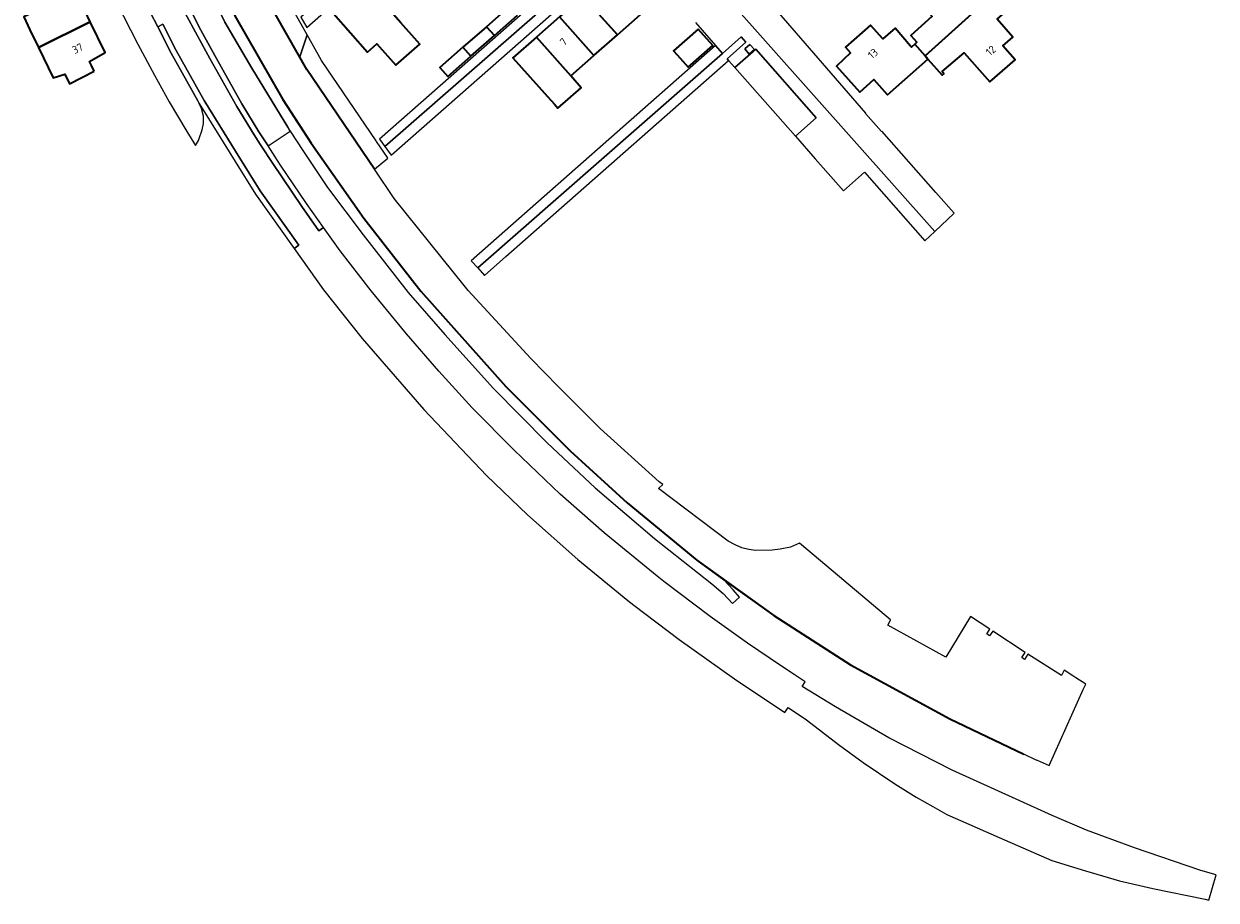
# Model space of a CAD drawing. Extents: x 150256 to 156914, y 461459 to 469481.
# Tile 486 of 656: x 154969 to 155177, y 466543 to 466696. Entities that reach past the tile are written whole.
import ezdxf
from ezdxf.enums import TextEntityAlignment as Align

# ---------------------------------------------------------------- set-up
doc = ezdxf.new("R2010")
doc.units = 0
doc.header["$LTSCALE"] = 0.75
for name, color, linetype, lineweight in [('B-RO-GK-BESCHOEIING-G', 251, 'GK-BESCHOEIING', 35), ('B-RO-GR-BEPLANTING_CULTUUR_BODEMBEDEKKER-GV', 251, 'CONTINUOUS', 18), ('B-RO-GR-GROENVOORZIENING-GV', 251, 'CONTINUOUS', 18), ('B-RO-OG-BEBOUWING-GV', 6, 'CONTINUOUS', 35), ('B-RO-OG-BEBOUWING-T18', 1, 'CONTINUOUS', 18), ('B-RO-OG-WATER_SLOOT-GV', 251, 'CONTINUOUS', 18), ('B-RO-VH-VERHARDING_ASFALT-GV', 251, 'CONTINUOUS', 18), ('B-RO-VH-VERHARDING_BETONSTRAATSTEEN-GV', 251, 'CONTINUOUS', 18), ('B-RO-VH-VERHARDING_TEGEL-GV', 251, 'CONTINUOUS', 18)]:
    doc.layers.add(name, color=color, linetype=linetype, lineweight=lineweight)
doc.styles.add('NLCS-ISO-M200-T18', font='NLCS-ISO.ttf', dxfattribs={"height": 360})
doc.linetypes.add('GK-BESCHOEIING', pattern='A,30,-5,[1,NLCS.SHX,S=1,R=0,X=0,Y=0],-5', length=40)

msp = doc.modelspace()

# ---------------------------------------------------------------- linework, layer by layer
at = {"layer": 'B-RO-GK-BESCHOEIING-G'}
for points in [[(155030.524, 466670.691), (155018.755, 466688.073), (155011.763, 466700.389), (155003.65, 466717.022), (155000, 466725.947)], [(155000, 466710.128), (155006.219, 466697.388), (155014.556, 466682.82), (155019.473, 466675.232), (155028.648, 466662.199), (155038.6, 466649.506), (155053.374, 466632.887), (155064.579, 466621.705), (155074.505, 466612.666), (155086.609, 466602.66), (155100.009, 466593.031), (155113.373, 466584.458), (155130.66, 466575.033), (155143.545, 466568.878)]]:
    msp.add_lwpolyline(points, dxfattribs=at)
at = {"layer": 'B-RO-GR-BEPLANTING_CULTUUR_BODEMBEDEKKER-GV'}
for points in [[(155011.99, 466674.769), (155015.869, 466677.332), (155015.741, 466677.525), (155015.443, 466678.013), (155009.174, 466688.28), (155004.479, 466696.319), (155000, 466705.389), (154996.746, 466712.209), (154991.92, 466723.731), (154988.982, 466731.278), (154986.244, 466739.17), (154983.58, 466747.807), (154981.685, 466754.316), (154979.56, 466762.248), (154977.336, 466771.068), (154975.533, 466779.543), (154975.156, 466781.751), (154974.077, 466788.079), (154973.061, 466794.951)], [(154998.543, 466698.373), (155000, 466695.463), (155002.717, 466690.492), (155007.435, 466682.097), (155010.397, 466677.229), (155011.533, 466675.474), (155011.99, 466674.769)]]:
    msp.add_lwpolyline(points, dxfattribs=at)
at = {"layer": 'B-RO-GR-GROENVOORZIENING-GV'}
msp.add_lwpolyline([(155095.767, 466690.754), (155096.673, 466691.541), (155095.885, 466692.447), (155094.98, 466691.659)], close=True, dxfattribs=at)
at = {"layer": 'B-RO-OG-BEBOUWING-GV'}
for points in [[(155124.567, 466692.501), (155126.359, 466690.466), (155130.422, 466694.118), (155137.421, 466700.409), (155135.054, 466703.097), (155134.092, 466702.25), (155131.352, 466705.361), (155129.623, 466703.838), (155127.499, 466706.25), (155123.128, 466702.399), (155127.614, 466697.306), (155127.555, 466697.276), (155123.879, 466694.007), (155124.912, 466692.817)], [(155070.841, 466704.38), (155066.805, 466700.826), (155072.797, 466694.089), (155076.813, 466697.626)], [(154972.023, 466691.878), (154981.04, 466696.336), (154980.54, 466697.362), (154978.637, 466701.523), (154969.481, 466697.226), (154970.531, 466694.96)], [(155035.13, 466696.212), (155029.206, 466702.968), (155023.386, 466697.842), (155029.325, 466691.1), (155030.937, 466692.52), (155034.214, 466688.799), (155038.407, 466692.491)], [(155055.438, 466697.513), (155054.055, 466699.07), (155050.005, 466695.521), (155051.391, 466693.957)], [(155066.805, 466700.826), (155062.732, 466697.239), (155068.72, 466690.498), (155072.797, 466694.089)], [(155126.87, 466689.886), (155129.353, 466687.067), (155129.645, 466687.333), (155129.337, 466687.708), (155133.177, 466690.99), (155137.661, 466685.899), (155142.039, 466689.755), (155139.906, 466692.177), (155141.644, 466693.707), (155138.901, 466696.822), (155139.847, 466697.655), (155137.421, 466700.409), (155130.422, 466694.118), (155126.359, 466690.466)], [(155062.732, 466697.239), (155058.701, 466693.689), (155064.692, 466686.951), (155068.72, 466690.498)], [(154981.701, 466687.785), (154981.231, 466688.787), (154980.903, 466689.487), (154983.623, 466691.038), (154981.04, 466696.336), (154972.023, 466691.878), (154974.568, 466686.622), (154976.599, 466687.242), (154977.456, 466685.588)], [(155045.924, 466691.943), (155047.304, 466690.367), (155051.391, 466693.957), (155050.005, 466695.521)], [(155086.883, 466695.105), (155082.587, 466691.328), (155083.734, 466690.022), (155085.101, 466688.467), (155089.398, 466692.244)], [(155119.764, 466683.716), (155119.84, 466683.629), (155126.87, 466689.886), (155126.359, 466690.466), (155124.567, 466692.501), (155123.97, 466691.955), (155123.829, 466692.119), (155121.132, 466695.268), (155120.732, 466694.916), (155119.003, 466693.393), (155116.879, 466695.805), (155112.508, 466691.954), (155113.402, 466690.939), (155110.94, 466688.661), (155114.993, 466684.12), (155117.464, 466686.327)], [(155064.692, 466686.951), (155058.701, 466693.689), (155054.611, 466690.087), (155060.625, 466683.368), (155061.825, 466682.028), (155062.461, 466681.317), (155066.515, 466684.9)], [(155047.304, 466690.367), (155045.924, 466691.943), (155041.914, 466688.427), (155043.297, 466686.845)]]:
    msp.add_lwpolyline(points, close=True, dxfattribs=at)
at = {"layer": 'B-RO-OG-WATER_SLOOT-GV'}
msp.add_lwpolyline([(155006.219, 466697.388), (155014.556, 466682.82), (155017.014, 466679.027), (155019.473, 466675.232), (155028.648, 466662.199), (155038.6, 466649.506), (155053.374, 466632.887), (155064.579, 466621.705), (155074.505, 466612.666), (155086.609, 466602.66), (155091.352, 466599.252), (155100.009, 466593.031), (155113.373, 466584.458), (155130.66, 466575.033), (155143.545, 466568.878), (155143.702, 466568.807), (155145.416, 466568.028), (155145.842, 466567.834), (155145.865, 466567.824), (155147.946, 466566.944), (155147.968, 466566.935), (155153.897, 466580.173), (155154.323, 466581.086), (155152.588, 466582.192), (155152.578, 466582.198), (155152.083, 466582.513), (155150.549, 466583.489), (155150.123, 466582.575), (155144.275, 466586.301), (155143.671, 466585.386), (155143.195, 466585.718), (155143.779, 466586.608), (155138.131, 466590.31), (155137.583, 466589.511), (155137.086, 466589.847), (155137.629, 466590.639), (155134.269, 466592.842), (155129.962, 466585.789), (155119.886, 466591.36), (155120.37, 466592.235), (155120.331, 466592.257), (155108.142, 466602.539), (155104.499, 466605.609), (155102.92, 466604.94), (155101.153, 466604.564), (155099.756, 466604.38), (155096.87, 466604.342), (155095.668, 466604.496), (155094.459, 466604.833), (155093.289, 466605.341), (155092.09, 466605.953), (155079.962, 466615.128), (155080.716, 466615.812), (155080.096, 466616.281), (155069.805, 466625.56), (155064.024, 466631.378), (155062.504, 466632.907), (155057.706, 466637.735), (155046.828, 466649.603), (155045.673, 466651.04), (155044.695, 466652.257), (155044.221, 466652.847), (155033.966, 466665.608), (155030.524, 466670.691), (155018.755, 466688.073), (155017.511, 466690.264), (155012.839, 466698.494)], dxfattribs=at)
for points in [[(155016.341, 466698.427), (155016.169, 466698.766), (155012.839, 466698.494), (155017.511, 466690.264), (155018.789, 466694.101), (155016.47, 466698.199)], [(155030.524, 466670.691), (155032.829, 466672.637), (155032.762, 466672.736), (155030.874, 466675.525), (155030.793, 466675.644), (155021.306, 466689.655), (155018.789, 466694.101), (155017.511, 466690.264), (155018.755, 466688.073)]]:
    msp.add_lwpolyline(points, close=True, dxfattribs=at)
at = {"layer": 'B-RO-VH-VERHARDING_ASFALT-GV'}
for points in [[(154973.061, 466794.951), (154974.077, 466788.079), (154975.156, 466781.751), (154975.533, 466779.543), (154977.336, 466771.068), (154979.56, 466762.248), (154981.685, 466754.316), (154983.58, 466747.807), (154986.244, 466739.17), (154988.982, 466731.278), (154991.92, 466723.731), (154996.746, 466712.209), (155000, 466705.389), (155004.479, 466696.319), (155009.174, 466688.28), (155015.443, 466678.013), (155015.741, 466677.525), (155015.869, 466677.332)], [(154991.487, 466698.063), (154992.791, 466695.51), (154993.688, 466695.954), (154996.021, 466691.389), (155000.848, 466682.665), (155007.101, 466672.612), (155010.634, 466666.936), (155017.346, 466657.514), (155016.531, 466656.935), (155021.659, 466649.739), (155028.375, 466641.26), (155039.085, 466628.883), (155050.044, 466617.404), (155057.137, 466610.53), (155065.924, 466602.751), (155074.619, 466595.649), (155075.667, 466594.849), (155083.54, 466588.837), (155093.205, 466581.993), (155101.963, 466576.167)], [(155101.963, 466576.167), (155102.519, 466576.998), (155105.706, 466574.878), (155111.27, 466570.598), (155115.572, 466567.434), (155121.11, 466563.758), (155124.795, 466561.434), (155127.737, 466559.776), (155130.172, 466558.38), (155139.275, 466554.385), (155148.439, 466550.367), (155154.297, 466548.558), (155160.181, 466546.843), (155165.999, 466545.5), (155175.115, 466543.634), (155175.755, 466543.483), (155177.03, 466547.878), (155174.381, 466548.647), (155162.835, 466552.567), (155154.479, 466555.687), (155148.497, 466558.216), (155142.208, 466561.065), (155131.057, 466566.123), (155120.043, 466571.723), (155110.795, 466577.109), (155104.95, 466580.652), (155105.503, 466581.487), (155103.576, 466582.737), (155101.341, 466584.187), (155095.435, 466588.214), (155088.935, 466592.87), (155080.877, 466598.94), (155079.75, 466599.859), (155070.509, 466607.391), (155062.865, 466614.159), (155054.809, 466621.797), (155047.547, 466629.198), (155041.708, 466635.537), (155036.09, 466642.043), (155029.932, 466649.536), (155024.563, 466656.513), (155021.666, 466660.594), (155020.852, 466660.012), (155017.879, 466664.198), (155012.799, 466671.678), (155010.692, 466674.932), (155009.559, 466676.687), (155006.563, 466681.598), (155001.861, 466689.972), (154997.546, 466697.874)], [(155015.869, 466677.332), (155018.074, 466673.994), (155022.361, 466667.505), (155028.54, 466659.262), (155036.404, 466649.269), (155042.765, 466641.944), (155051.242, 466632.55), (155060.566, 466623.074), (155068.95, 466615.265), (155079.266, 466606.426), (155089.233, 466598.555), (155091.238, 466596.845), (155092.849, 466595.14), (155094.073, 466596.249), (155092.951, 466597.487), (155091.352, 466599.252), (155086.609, 466602.66), (155074.505, 466612.666), (155064.579, 466621.705), (155053.374, 466632.887), (155038.6, 466649.506), (155028.648, 466662.199), (155019.473, 466675.232), (155017.014, 466679.027), (155014.556, 466682.82), (155006.219, 466697.388)]]:
    msp.add_lwpolyline(points, dxfattribs=at)
for points in [[(155010.692, 466674.932), (155012.799, 466671.678), (155017.879, 466664.198), (155020.852, 466660.012), (155021.666, 466660.594), (155018.707, 466664.761), (155014.182, 466671.423), (155013.641, 466672.219), (155011.99, 466674.769), (155011.533, 466675.474), (155010.397, 466677.229), (155007.435, 466682.097), (155002.717, 466690.492), (155000, 466695.463), (154998.543, 466698.373), (154997.546, 466697.874), (155001.861, 466689.972), (155006.563, 466681.598), (155009.559, 466676.687)], [(155009.805, 466666.374), (155016.531, 466656.935), (155017.346, 466657.514), (155010.634, 466666.936), (155007.101, 466672.612), (155000.848, 466682.665), (154996.021, 466691.389), (154993.688, 466695.954), (154992.791, 466695.51), (154995.129, 466690.934), (154999.768, 466682.623), (154999.999, 466682.141), (155006.261, 466672.069)]]:
    msp.add_lwpolyline(points, close=True, dxfattribs=at)
at = {"layer": 'B-RO-VH-VERHARDING_BETONSTRAATSTEEN-GV'}
for points in [[(155118.821, 466677.343), (155118.761, 466677.29), (155116.012, 466680.411), (155116.071, 466680.463), (155101.742, 466696.988), (155096.98, 466702.481), (155093.062, 466706.891), (155057.558, 466747.572), (155041.66, 466765.546), (155039.764, 466767.713), (155034.527, 466773.625), (155031.398, 466777.157), (155027.454, 466773.656), (155028.615, 466772.338), (155051.262, 466746.616), (155078.787, 466715.375), (155085.026, 466708.294), (155128.052, 466659.878), (155131.439, 466663.037), (155128.224, 466666.674)], [(155103.781, 466676.447), (155107.43, 466679.678), (155096.91, 466691.621), (155093.238, 466688.393)], [(155095.767, 466690.754), (155094.98, 466691.659), (155095.885, 466692.447), (155096.673, 466691.541)]]:
    msp.add_lwpolyline(points, close=True, dxfattribs=at)
msp.add_lwpolyline([(155086.393, 466696.228), (155089.899, 466692.23), (155091.111, 466690.858), (155094.347, 466693.727), (155095.143, 466692.822), (155091.893, 466689.934), (155092.159, 466689.648), (155093.238, 466688.393), (155096.91, 466691.621), (155107.43, 466679.678), (155103.781, 466676.447), (155107.241, 466672.508), (155108.612, 466670.958), (155112.152, 466666.961), (155115.799, 466670.189), (155126.297, 466658.238), (155128.052, 466659.878), (155085.026, 466708.294)], dxfattribs=at)
at = {"layer": 'B-RO-VH-VERHARDING_TEGEL-GV'}
for points in [[(155056.164, 466730.564), (155017.719, 466697.203), (155018.731, 466695.392), (155057.025, 466729.147), (155057.234, 466729.331), (155056.965, 466729.649), (155060.222, 466732.526), (155059.409, 466733.425)], [(155073.596, 466710.765), (155032.298, 466674.679), (155033.433, 466673.147), (155074.719, 466709.518), (155074.435, 466709.796), (155077.68, 466712.663), (155076.894, 466713.588), (155073.633, 466710.724)], [(155073.596, 466710.765), (155072.456, 466712.056), (155072.196, 466711.827), (155031.366, 466675.937), (155032.298, 466674.679)], [(155091.111, 466690.858), (155048.501, 466653.52), (155049.669, 466652.232), (155053.394, 466655.512), (155092.159, 466689.648), (155091.893, 466689.934), (155095.143, 466692.822), (155094.347, 466693.727)], [(155048.501, 466653.52), (155091.111, 466690.858), (155089.899, 466692.23), (155047.362, 466654.776)]]:
    msp.add_lwpolyline(points, close=True, dxfattribs=at)
msp.add_lwpolyline([(154985.563, 466699.823), (154989.322, 466692.469), (154992.209, 466687.073), (154994.762, 466682.428), (154997.881, 466677.296), (154999.376, 466674.834), (154999.874, 466675.715), (155000, 466676.079), (155000.533, 466677.557), (155000.744, 466678.677), (155000.731, 466679.932), (155000.423, 466681.256), (154999.999, 466682.141), (154999.768, 466682.623), (154995.129, 466690.934), (154992.791, 466695.51), (154991.487, 466698.063)], dxfattribs=at)

# ---------------------------------------------------------------- texts
at = {"layer": 'B-RO-OG-BEBOUWING-T18', "style": 'NLCS-ISO-M200-T18'}
for s, rotation, p in [('37', 26, (154978.838, 466691.725)), ('7', 41.4, (155063.42, 466692.885)), ('13', 41.4, (155117.285, 466690.832)), ('12', 41.4, (155137.808, 466691.359))]:
    msp.add_text(s, height=1.35, rotation=rotation, dxfattribs=at).set_placement(p, align=Align.MIDDLE)

doc.saveas('drawing.dxf')
